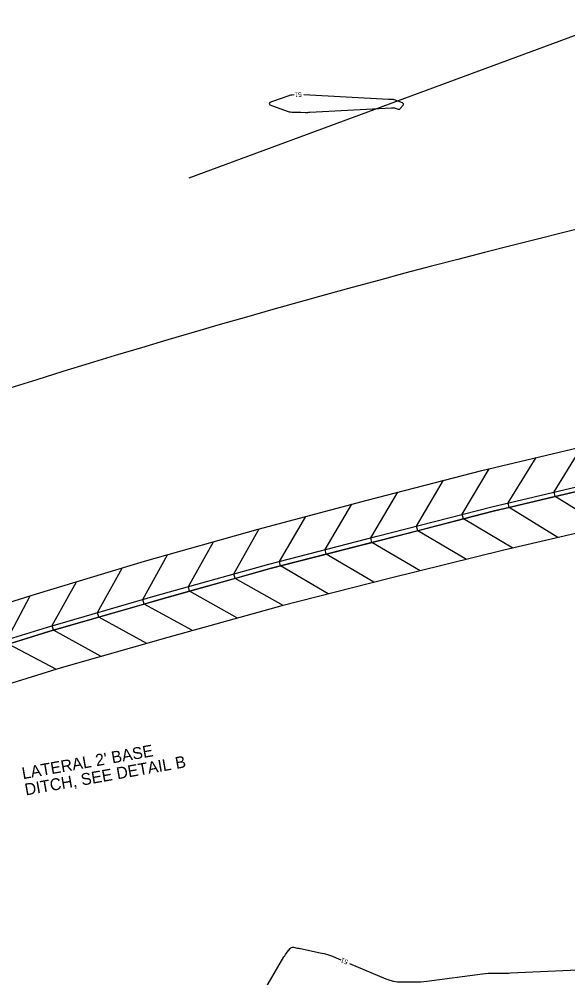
# Model space of a CAD drawing. Extents: x 2384780 to 2405861, y 547869 to 573706.
# Drawn here: x 2393681.6 to 2393913.8, y 553830.1 to 554235.8 of the extents above; entities that cross this region are included whole.
import ezdxf

# ---------------------------------------------------------------- set-up
doc = ezdxf.new("R2010")
doc.units = 0
for name, color, linetype in [('Old_Level_5', 7, 'Continuous'), ('Old_Level_60', 7, 'Continuous'), ('Prop Ditch Text', 7, 'Continuous'), ('Prop Lateral Base Ditch Detail CELL', 7, 'Continuous')]:
    doc.layers.add(name, color=color, linetype=linetype)

msp = doc.modelspace()

# ---------------------------------------------------------------- linework, layer by layer
at = {"layer": 'Old_Level_5'}
msp.add_line((2393753.50125, 554168.59175), (2394256.57275, 554354.59875), dxfattribs=at)
msp.add_arc((2394828.31077, 550434.91596), 3822, 99.52659444, 110.64289167, dxfattribs=at)
at = {"layer": 'Old_Level_60'}
for points in [[(2393798.037, 554203.73725), (2393797.15575, 554203.6635), (2393796.78, 554203.6205), (2393796.40925, 554203.5545), (2393796.04325, 554203.46525), (2393795.68225, 554203.35325), (2393788.77775, 554200.97525), (2393787.71575, 554200.48775), (2393787.36175, 554200.00025), (2393787.716, 554199.51275), (2393788.778, 554199.02525)], [(2393788.778, 554199.02525), (2393795.38575, 554196.751), (2393795.89925, 554196.5975), (2393796.42, 554196.48775), (2393796.94825, 554196.422), (2393797.48375, 554196.4), (2393799.24525, 554196.39975), (2393799.6225, 554196.3985), (2393800, 554196.39475), (2393800.37725, 554196.38875), (2393800.7545, 554196.38025), (2393802.81325, 554196.32725), (2393803.25425, 554196.3205), (2393803.69525, 554196.3225), (2393804.136, 554196.3335), (2393804.5765, 554196.35375), (2393839.20925, 554198.284), (2393839.60225, 554198.2875), (2393839.99, 554198.25425), (2393840.373, 554198.184), (2393840.75125, 554198.077), (2393841.97825, 554197.66725), (2393842.2305, 554197.617), (2393842.462, 554197.64125), (2393842.67275, 554197.7405), (2393842.86225, 554197.91475), (2393844.099, 554199.3745), (2393844.283, 554199.6665), (2393844.305, 554199.91675), (2393844.16525, 554200.12575), (2393843.86325, 554200.293), (2393840.49625, 554201.581), (2393840.246, 554201.664), (2393839.99125, 554201.72325), (2393839.73225, 554201.75875), (2393839.46875, 554201.77075), (2393838.60125, 554201.77075), (2393838.41525, 554201.772), (2393838.2295, 554201.776), (2393838.04375, 554201.78225), (2393837.858, 554201.7915), (2393802.0305, 554203.78825)], [(2393784.48225, 553823.1745), (2393793.6715, 553838.94575), (2393793.9875, 553839.46675), (2393794.32175, 553839.9755), (2393794.67375, 553840.472), (2393795.04375, 553840.95625), (2393796.28225, 553842.51775), (2393796.56675, 553842.80075), (2393796.89, 553842.98025), (2393797.252, 553843.0565), (2393797.65225, 553843.029), (2393799.29575, 553842.71975), (2393799.64775, 553842.65275), (2393799.99925, 553842.584), (2393800.35075, 553842.51375), (2393800.70175, 553842.44175), (2393808.9545, 553840.7325), (2393810.70975, 553840.32425), (2393812.43875, 553839.8315), (2393814.1415, 553839.2545), (2393815.818, 553838.59325), (2393817.74075, 553837.78025)], [(2393821.425, 553836.22225), (2393836.786, 553829.727), (2393838.41025, 553829.1325), (2393840.069, 553828.70775), (2393841.762, 553828.453), (2393843.4895, 553828.368), (2393849.18925, 553828.368), (2393850.4095, 553828.38775), (2393851.627, 553828.44725), (2393852.84175, 553828.54625), (2393854.054, 553828.685), (2393877.64425, 553831.77225), (2393878.8235, 553831.907), (2393880.005, 553832.0035), (2393881.18925, 553832.06125), (2393882.37575, 553832.0805), (2393886.2565, 553832.0805), (2393887.08775, 553832.08525), (2393887.919, 553832.0995), (2393888.75, 553832.12325), (2393889.58075, 553832.15625), (2393918.06525, 553833.4555), (2393919.03275, 553833.49425), (2393919.6685, 553833.51225)]]:
    msp.add_lwpolyline(points, dxfattribs=at)
at = {"layer": 'Prop Lateral Base Ditch Detail CELL'}
for points in [[(2393200.99192, 553790.02656), (2393238.19561, 553805.43401), (2393279.8466, 553828.70655), (2393323.91391, 553852.57709), (2393366.54347, 553874.35425), (2393412.62296, 553893.76318), (2393457.51985, 553910.30398), (2393503.75233, 553929.36017), (2393548.50183, 553946.22605), (2393595.48466, 553963.33203), (2393641.13581, 553977.68056), (2393688.89482, 553992.52278), (2393734.63891, 554006.3443), (2393782.76802, 554019.93787), (2393828.91183, 554032.25854), (2393877.32266, 554044.7951), (2393923.75753, 554055.8011), (2393972.31669, 554067.71958), (2394018.72719, 554078.77665), (2394067.55317, 554089.54837), (2394114.21374, 554099.57452), (2394163.13247, 554109.94966), (2394210.20873, 554118.04215), (2394235.39725, 554122.86625)], [(2393196.21579, 553777.454), (2393241.78933, 553798.07457), (2393284.02781, 553819.54234), (2393328.77504, 553841.92266), (2393371.7592, 553862.08267), (2393417.77924, 553881.63149), (2393462.19292, 553898.45735), (2393508.67676, 553916.87632), (2393553.2797, 553933.11552), (2393600.43441, 553949.74984), (2393645.79137, 553963.78787), (2393693.58724, 553978.52011), (2393739.12654, 553991.68899), (2393787.29137, 554005.16591), (2393833.15631, 554016.9812), (2393881.58936, 554029.43779), (2393927.62346, 554040.32463), (2393976.18456, 554052.23535), (2394022.24377, 554062.94962), (2394071.05348, 554073.79455), (2394117.30087, 554083.73048), (2394166.25288, 554093.93482), (2394212.88307, 554102.10599), (2394313.54857, 554117.8067)], [(2393197.09338, 553775.65682), (2393242.66692, 553796.2774), (2393284.85799, 553817.72278), (2393329.60522, 553840.1031), (2393372.54152, 553860.24202), (2393418.56156, 553879.79085), (2393462.92681, 553896.59687), (2393509.41065, 553915.01584), (2393553.9645, 553931.23641), (2393601.11921, 553947.87073), (2393646.42686, 553961.89151), (2393694.22272, 553976.62375), (2393739.71213, 553989.77664), (2393787.87696, 554003.25356), (2393833.69168, 554015.05419), (2393882.12474, 554027.51078), (2393928.10815, 554038.38425), (2393976.66925, 554050.29497), (2394022.67757, 554060.99723), (2394071.48728, 554071.84217), (2394117.68337, 554081.76739), (2394166.63537, 554091.97174), (2394213.21407, 554100.13357), (2394319.2218, 554116.6676)], [(2394204.72114, 554082.01161), (2394169.87589, 554075.3405), (2394120.94568, 554065.02425), (2394075.16783, 554055.27713), (2394026.35812, 554044.43219), (2393980.81848, 554033.68436), (2393932.28307, 554021.6708), (2393886.70436, 554011.02713), (2393838.11765, 553999.12359), (2393792.70101, 553987.4996), (2393744.51041, 553974.10683), (2393699.38858, 553961.20829), (2393651.57397, 553946.53199), (2393606.53909, 553932.99853), (2393559.11251, 553917.11022), (2393515.04475, 553900.7329), (2393467.69529, 553884.50837), (2393424.09452, 553866.77288), (2393377.88986, 553847.65846), (2393334.58216, 553829.19484), (2393289.16747, 553808.27745), (2393248.29138, 553784.7593), (2393204.11981, 553773.00809)], [(2393929.10824, 554020.9294), (2393908.39189, 554033.72204), (2393908.39189, 554033.72204), (2393908.39189, 554033.72204), (2393907.92952, 554035.6774), (2393919.77299, 554054.85668)], [(2393909.60888, 554016.37586), (2393888.95971, 554029.12701), (2393888.95971, 554029.12701), (2393888.95971, 554029.12701), (2393888.49734, 554031.08237), (2393900.33302, 554050.24902)], [(2393890.52093, 554011.91839), (2393869.58813, 554024.28647), (2393869.58813, 554024.28647), (2393869.58813, 554024.28647), (2393869.08765, 554026.23242), (2393880.50037, 554045.54828)], [(2393927.82407, 554038.31708), (2393908.39189, 554033.72204), (2393888.95971, 554029.12701), (2393882.12474, 554027.51078), (2393869.58813, 554024.28647), (2393850.24943, 554019.31271), (2393833.69168, 554015.05419), (2393830.91098, 554014.33795), (2393811.57405, 554009.35729), (2393792.23713, 554004.37662), (2393787.87696, 554003.25356), (2393772.98341, 553999.08622), (2393753.75392, 553993.70565), (2393739.71213, 553989.77664), (2393734.53716, 553988.28034), (2393715.35485, 553982.73393), (2393696.17254, 553977.18752), (2393694.22272, 553976.62375), (2393677.08019, 553971.33987)], [(2393870.84766, 554007.14231), (2393850.24943, 554019.31271), (2393850.24943, 554019.31271), (2393850.24943, 554019.31271), (2393849.74894, 554021.25866), (2393861.18642, 554040.61643)], [(2393851.22678, 554002.33527), (2393830.91072, 554014.33895), (2393830.91072, 554014.33895), (2393830.91072, 554014.33895), (2393830.41024, 554016.2849), (2393841.82384, 554035.60226)], [(2393831.6936, 553997.47941), (2393811.57405, 554009.35729), (2393811.57405, 554009.35729), (2393811.57405, 554009.35729), (2393811.07287, 554011.30306), (2393822.42112, 554030.52548)], [(2393812.31939, 553992.52075), (2393792.23713, 554004.37662), (2393792.23713, 554004.37662), (2393792.23713, 554004.37662), (2393791.73595, 554006.32239), (2393802.95636, 554025.32828)], [(2393793.30058, 553987.65306), (2393772.98341, 553999.08622), (2393772.98341, 553999.08622), (2393772.98341, 553999.08622), (2393772.44199, 554001.02118), (2393783.14347, 554020.03812)], [(2393774.01206, 553982.30571), (2393753.75392, 553993.70565), (2393753.75392, 553993.70565), (2393753.75392, 553993.70565), (2393753.2125, 553995.64061), (2393763.884, 554014.60428)], [(2393754.96951, 553977.01354), (2393734.53716, 553988.28034), (2393734.53716, 553988.28034), (2393734.53716, 553988.28034), (2393733.97906, 553990.21056), (2393744.39496, 554009.09979)], [(2393735.61273, 553971.56333), (2393715.35485, 553982.73393), (2393715.35485, 553982.73393), (2393715.35485, 553982.73393), (2393714.79674, 553984.66415), (2393725.17478, 554003.48473)], [(2393716.35524, 553966.05838), (2393696.17254, 553977.18752), (2393696.17254, 553977.18752), (2393696.17254, 553977.18752), (2393695.61443, 553979.11774), (2393705.82738, 553997.63894)], [(2393697.34516, 553960.62415), (2393677.08019, 553971.33987), (2393677.08019, 553971.33987), (2393677.08019, 553971.33987), (2393676.48835, 553973.26001), (2393686.23743, 553991.69694)]]:
    msp.add_lwpolyline(points, dxfattribs=at)

# ---------------------------------------------------------------- texts
at = {"layer": 'Old_Level_60'}
for rotation, p in [(180.7308611, (2393801.15325, 554204.878)), (157.0789944, (2393821.0165, 553837.48075))]:
    msp.add_text('51', height=2, rotation=rotation, dxfattribs=at).set_placement(p)
at = {"layer": 'Prop Ditch Text'}
for s, p in [("LATERAL 2' BASE ", (2393683.2181, 553914.13796)), ('DITCH, SEE DETAIL B', (2393684.43364, 553907.24431))]:
    msp.add_text(s, height=4.9999995, rotation=10, dxfattribs=at).set_placement(p)

doc.saveas('drawing.dxf')
